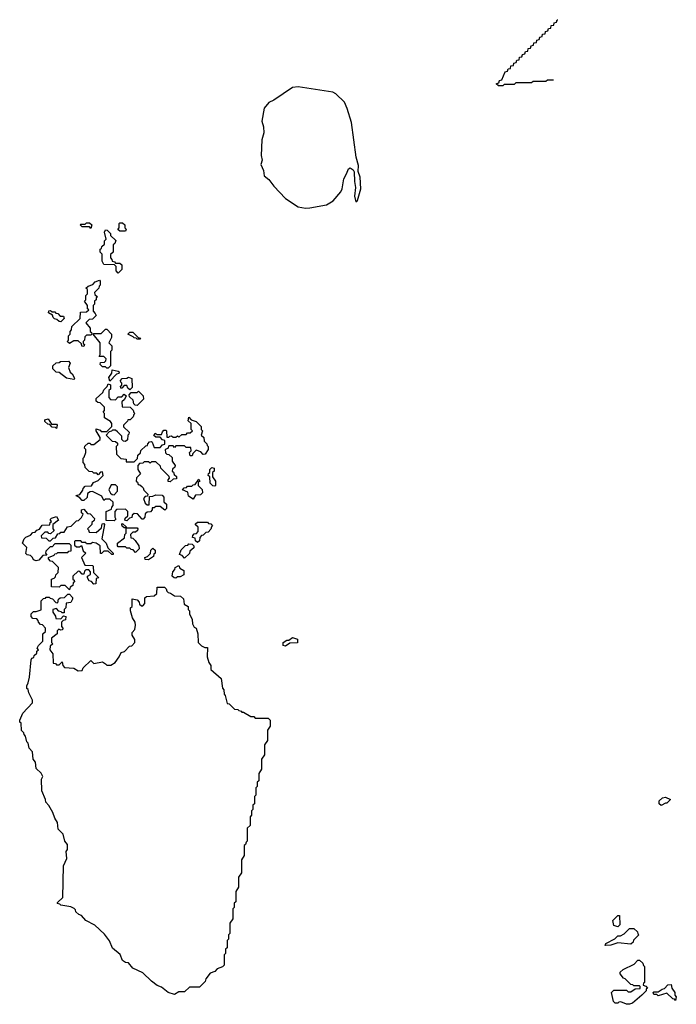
# Model space of a CAD drawing. Extents: x 2106670 to 2323771, y 35271 to 224896.
# Tile 354 of 419: x 2311520 to 2316080, y 151172 to 158009. Entities that reach past the tile are written whole.
import ezdxf

# ---------------------------------------------------------------- set-up
doc = ezdxf.new("R2010")
doc.units = 0

msp = doc.modelspace()

# ---------------------------------------------------------------- linework, layer by layer
at = {"layer": '0CON20XD'}
for points in [[(2315227.9, 157590), (2315185, 157590), (2315175, 157580), (2315085, 157580), (2315075, 157570), (2314965, 157570), (2314955, 157560), (2314885, 157560), (2314875, 157550), (2314845, 157550), (2314830, 157565), (2314848.3, 157571.7), (2314851.7, 157588.3), (2314868.3, 157591.7), (2314891.7, 157648.3), (2314908.3, 157651.7), (2314911.7, 157668.3), (2314928.3, 157671.7), (2314931.7, 157688.3), (2314948.3, 157691.7), (2314951.7, 157708.3), (2314968.3, 157711.7), (2314971.7, 157728.3), (2314988.3, 157731.7), (2314991.7, 157748.3), (2315008.3, 157751.7), (2315011.7, 157768.3), (2315028.3, 157771.7), (2315031.7, 157788.3), (2315048.3, 157791.7), (2315051.7, 157808.3), (2315068.3, 157811.7), (2315071.7, 157828.3), (2315088.3, 157831.7), (2315091.7, 157848.3), (2315108.3, 157851.7), (2315111.7, 157868.3), (2315128.3, 157871.7), (2315131.7, 157888.3), (2315148.3, 157891.7), (2315151.7, 157908.3), (2315168.3, 157911.7), (2315171.7, 157928.3), (2315188.3, 157931.7), (2315191.7, 157948.3), (2315208.3, 157951.7), (2315211.7, 157968.3), (2315228.3, 157971.7), (2315231.7, 157988.3), (2315248.3, 157991.7), (2315251.7, 158008.3), (2315257.4, 158009.5)], [(2313505, 156700), (2313535, 156703.8), (2313650, 156725), (2313697.7, 156752.3), (2313750, 156815), (2313760, 156835), (2313770, 156905), (2313790.7, 156939.3), (2313802.5, 156975), (2313815, 156980), (2313835, 156967.5), (2313843, 156953), (2313844.2, 156885), (2313851.9, 156845), (2313845.5, 156785), (2313855, 156744.2), (2313865.2, 156754.8), (2313888.9, 156835), (2313885.6, 156915), (2313870, 156955), (2313873.1, 156996.9), (2313857.8, 157055), (2313823.3, 157295), (2313795, 157392.9), (2313775, 157436.3), (2313715, 157495.2), (2313695, 157505.2), (2313455, 157544.4), (2313415, 157537.9), (2313285, 157450.6), (2313251.2, 157435), (2313217.5, 157395), (2313201.6, 157305), (2313213.8, 157265), (2313216.1, 157225), (2313201.5, 157175), (2313196.7, 157066.7), (2313204.6, 157035), (2313194.3, 157005), (2313212.7, 156962.7), (2313217.5, 156925), (2313249.3, 156899.3), (2313285, 156852.5), (2313365, 156767.5), (2313455, 156710), (2313505, 156700)], [(2312015, 156560), (2312005, 156570), (2311955, 156570), (2311940, 156585), (2311945, 156590), (2311975, 156590), (2311985, 156600), (2312005, 156600), (2312020, 156585), (2312015, 156560)], [(2312255, 156540), (2312215, 156540), (2312201.7, 156551.7), (2312210, 156565), (2312210, 156595), (2312215, 156600), (2312235, 156600), (2312250, 156585), (2312250, 156565), (2312260, 156555), (2312255, 156540)], [(2312205, 156250), (2312190, 156265), (2312190, 156295), (2312178.3, 156308.3), (2312105, 156310), (2312093, 156333), (2312091.7, 156381.7), (2312080, 156395), (2312080, 156415), (2312088.3, 156421.7), (2312090, 156435), (2312108.3, 156451.7), (2312110, 156475), (2312120, 156485), (2312110, 156535), (2312115, 156550), (2312128.3, 156548.3), (2312150, 156525), (2312151.7, 156511.7), (2312187, 156477), (2312180, 156455), (2312170, 156445), (2312170, 156395), (2312151.7, 156378.3), (2312150, 156355), (2312160, 156345), (2312161.7, 156331.7), (2312178.3, 156328.3), (2312185, 156320), (2312215, 156320), (2312228.3, 156308.3), (2312230, 156275), (2312205, 156250)], [(2311965, 155740), (2311951.7, 155741.7), (2311948.3, 155758.3), (2311925, 155780), (2311895, 155780), (2311865, 155760), (2311850, 155775), (2311860, 155785), (2311860, 155815), (2311870, 155825), (2311870, 155845), (2311880, 155855), (2311881.7, 155878.3), (2311940, 155935), (2311941.7, 155978.3), (2311985, 155980), (2312000, 155995), (2311991.7, 156001.7), (2311990, 156025), (2311970, 156055), (2311980, 156065), (2311980, 156095), (2311990, 156105), (2311990, 156135), (2311980, 156145), (2311995, 156160), (2312028.3, 156171.7), (2312045, 156190), (2312075, 156200), (2312080, 156195), (2312080, 156165), (2312071.7, 156158.3), (2312070, 156145), (2312040, 156115), (2312041.7, 156101.7), (2312060, 156085), (2312051.7, 156078.3), (2312050, 156065), (2312040, 156055), (2312040, 156035), (2312030, 156025), (2312030, 155985), (2312045, 155970), (2312050, 155955), (2312025, 155930), (2312001.7, 155928.3), (2311980, 155905), (2312008.3, 155868.3), (2312010, 155845), (2312018.3, 155838.3), (2312020, 155825), (2312015, 155820), (2311985, 155820), (2311971.7, 155808.3), (2311970, 155785), (2311960, 155775), (2311961.7, 155761.7), (2311970, 155755), (2311965, 155740)], [(2311805, 155912.5), (2311793, 155913), (2311778.3, 155928.3), (2311761.7, 155931.7), (2311751.7, 155941.7), (2311748.3, 155958.3), (2311720, 155975), (2311721.7, 155988.3), (2311735, 155990), (2311745, 155980), (2311765, 155980), (2311771.7, 155971.7), (2311785, 155970), (2311801.7, 155951.7), (2311825, 155950), (2311830, 155935), (2311805, 155912.5)], [(2312135, 155590), (2312125, 155590), (2312115, 155600), (2312095, 155600), (2312080, 155615), (2312081.7, 155628.3), (2312108.3, 155631.7), (2312118.3, 155641.7), (2312120, 155655), (2312105, 155670), (2312071.7, 155671.7), (2312080, 155685), (2312080, 155765), (2312030, 155825), (2312035, 155830), (2312085, 155830), (2312115, 155860), (2312125, 155860), (2312157.5, 155825), (2312157, 155803), (2312140, 155765), (2312160, 155745), (2312160, 155715), (2312150, 155705), (2312150, 155605), (2312135, 155590)], [(2312355, 155790), (2312335, 155790), (2312328.3, 155798.3), (2312315, 155800), (2312308.3, 155808.3), (2312270, 155825), (2312285, 155840), (2312305, 155840), (2312341.7, 155801.7), (2312358.3, 155798.3), (2312355, 155790)], [(2311895, 155510), (2311845, 155520), (2311795, 155560), (2311773, 155563), (2311750, 155585), (2311750, 155605), (2311773, 155627), (2311795, 155630), (2311803, 155637), (2311858.3, 155638.3), (2311870, 155625), (2311860, 155595), (2311871.7, 155561.7), (2311885, 155550), (2311897.5, 155525), (2311900, 155515), (2311895, 155510)], [(2312145, 155500), (2312140, 155525), (2312160, 155555), (2312161.7, 155578.3), (2312205, 155570), (2312210, 155565), (2312208.3, 155551.7), (2312191.7, 155548.3), (2312145, 155500)], [(2312265, 154530), (2312250, 154535), (2312251.7, 154548.3), (2312270, 154565), (2312270, 154595), (2312255, 154610), (2312191.7, 154608.3), (2312180, 154595), (2312180, 154555), (2312188.3, 154541.7), (2312175, 154530), (2312121.7, 154531.7), (2312120, 154595), (2312158.3, 154611.7), (2312160, 154625), (2312170, 154635), (2312168.3, 154658.3), (2312145, 154680), (2312115, 154680), (2312105, 154670), (2312090, 154700), (2312025, 154732.5), (2312008.3, 154731.7), (2311991.7, 154718.3), (2311988.3, 154691.7), (2311965, 154670), (2311955, 154670), (2311938.3, 154688.3), (2311910, 154705), (2311938.3, 154711.7), (2311958.3, 154741.7), (2311960, 154755), (2311975, 154770), (2312018.3, 154771.7), (2312033.6, 154796.4), (2312065, 154810), (2312100, 154845), (2312095, 154870), (2312081.7, 154868.3), (2312065, 154850), (2312055, 154860), (2312035, 154860), (2312025, 154870), (2312003, 154873), (2311975, 154900), (2311971.7, 154921.7), (2311960, 154935), (2311960, 154965), (2311968.3, 154971.7), (2311980, 155005), (2311980, 155025), (2311970, 155035), (2311971.7, 155048.3), (2311995, 155070), (2312008.3, 155068.3), (2312015, 155060), (2312035, 155060), (2312080, 155095), (2312078.3, 155108.3), (2312050, 155155), (2312051.7, 155168.3), (2312078.3, 155158.3), (2312085, 155150), (2312125, 155150), (2312160, 155185), (2312160, 155205), (2312150, 155220), (2312110, 155245), (2312110, 155275), (2312100, 155285), (2312110, 155295), (2312108.3, 155318.3), (2312078.3, 155348.3), (2312061.7, 155351.7), (2312051.7, 155361.7), (2312051.7, 155378.3), (2312098.3, 155421.7), (2312105, 155440), (2312128.3, 155461.7), (2312135, 155480), (2312150, 155475), (2312150, 155445), (2312140, 155435), (2312140, 155385), (2312151.7, 155371.7), (2312185, 155370), (2312205, 155390), (2312228.3, 155391.7), (2312245, 155410), (2312258.3, 155398.3), (2312248.3, 155371.7), (2312230, 155355), (2312231.7, 155321.7), (2312288.3, 155318.3), (2312308.3, 155298.3), (2312311.7, 155281.7), (2312320, 155275), (2312311.7, 155268.3), (2312308.3, 155251.7), (2312288.3, 155231.7), (2312270, 155230), (2312268.3, 155221.7), (2312240, 155195), (2312241.7, 155181.7), (2312280, 155145), (2312278.3, 155131.7), (2312270, 155125), (2312268.3, 155091.7), (2312255, 155080), (2312241.7, 155081.7), (2312230, 155095), (2312228.3, 155118.3), (2312198.3, 155148.3), (2312185, 155160), (2312165, 155160), (2312158.3, 155151.7), (2312141.7, 155148.3), (2312120, 155125), (2312161.7, 155081.7), (2312185, 155080), (2312198.3, 155068.3), (2312200, 155055), (2312190, 155045), (2312191.7, 154991.7), (2312221.7, 154961.7), (2312258.3, 154958.3), (2312260, 154940), (2312315, 154940), (2312338.3, 154961.7), (2312340, 154985), (2312358.3, 155001.7), (2312361.7, 155018.3), (2312395, 155050), (2312408.3, 155051.7), (2312410, 155065), (2312421.7, 155078.3), (2312435, 155080), (2312440, 155075), (2312455, 155040), (2312495, 155040), (2312511.7, 155058.3), (2312528.3, 155061.7), (2312528.3, 155088.3), (2312511.7, 155091.7), (2312495, 155110), (2312465, 155110), (2312451.7, 155121.7), (2312461.7, 155138.3), (2312475, 155130), (2312505, 155130), (2312511.7, 155148.3), (2312521.7, 155158.3), (2312535, 155160), (2312540, 155155), (2312541.7, 155111.7), (2312555, 155110), (2312561.7, 155118.3), (2312575, 155120), (2312585, 155110), (2312605, 155110), (2312615, 155120), (2312625, 155110), (2312645, 155130), (2312675, 155130), (2312685, 155140), (2312705, 155140), (2312720, 155155), (2312710, 155165), (2312710, 155205), (2312690, 155225), (2312695, 155250), (2312711.7, 155231.7), (2312745, 155220), (2312780, 155185), (2312780, 155165), (2312790, 155155), (2312780, 155125), (2312798.3, 155108.3), (2312801.7, 155081.7), (2312820, 155065), (2312821.7, 155051.7), (2312830, 155045), (2312830, 155025), (2312808.3, 154991.7), (2312795, 154990), (2312778.3, 155008.3), (2312745, 155020), (2312721.7, 154998.3), (2312718.3, 154981.7), (2312705, 154980), (2312700, 155005), (2312710, 155015), (2312708.3, 155038.3), (2312675, 155040), (2312665, 155050), (2312605, 155050), (2312595, 155040), (2312585, 155050), (2312555, 155050), (2312548.3, 155031.7), (2312530, 155025), (2312531.7, 155001.7), (2312541.7, 154991.7), (2312555, 154990), (2312578.3, 154968.3), (2312580, 154945), (2312600, 154915), (2312598.3, 154901.7), (2312581.7, 154888.3), (2312580, 154875), (2312588.3, 154868.3), (2312591.7, 154851.7), (2312608.3, 154838.3), (2312608.3, 154821.7), (2312585, 154820), (2312565, 154800), (2312551.7, 154801.7), (2312550, 154815), (2312560, 154825), (2312558.3, 154838.3), (2312500, 154895), (2312498.3, 154908.3), (2312465, 154940), (2312435, 154940), (2312425, 154930), (2312415, 154940), (2312385, 154940), (2312375, 154930), (2312351.7, 154928.3), (2312340, 154915), (2312340, 154885), (2312360, 154855), (2312331.7, 154828.3), (2312330, 154805), (2312338.3, 154798.3), (2312341.7, 154781.7), (2312355, 154780), (2312368.3, 154768.3), (2312378.3, 154758.3), (2312381.7, 154741.7), (2312410, 154715), (2312408.3, 154701.7), (2312391.7, 154698.3), (2312380, 154685), (2312391.7, 154651.7), (2312405, 154640), (2312420, 154640), (2312421.7, 154698.3), (2312445, 154700), (2312465, 154710), (2312508.3, 154708.3), (2312520, 154695), (2312521.7, 154661.7), (2312540, 154645), (2312540, 154615), (2312527, 154603), (2312495, 154630), (2312465, 154630), (2312455, 154620), (2312440, 154620), (2312440, 154605), (2312428.3, 154591.7), (2312405, 154590), (2312391.7, 154578.3), (2312390, 154555), (2312378.3, 154541.7), (2312371.7, 154541.7), (2312338.3, 154578.3), (2312315, 154580), (2312301.7, 154568.3), (2312298.3, 154551.7), (2312281.7, 154548.3), (2312265, 154530)], [(2312285, 155440), (2312271.7, 155451.7), (2312265, 155470), (2312245, 155470), (2312228.3, 155451.7), (2312221.7, 155451.7), (2312220, 155465), (2312228.3, 155471.7), (2312230, 155485), (2312221.7, 155491.7), (2312220, 155505), (2312231.7, 155518.3), (2312265, 155520), (2312275, 155527.5), (2312298.3, 155518.3), (2312300, 155455), (2312285, 155440)], [(2312335, 155330), (2312321.7, 155331.7), (2312311.7, 155341.7), (2312308.3, 155368.3), (2312281.7, 155391.7), (2312280, 155405), (2312295, 155420), (2312335, 155420), (2312345, 155430), (2312378.3, 155398.3), (2312380, 155375), (2312335, 155330)], [(2311775, 155170), (2311768.3, 155178.3), (2311745, 155180), (2311728.3, 155198.3), (2311715, 155200), (2311695, 155220), (2311695, 155230), (2311717, 155237), (2311741.7, 155201.7), (2311775, 155200), (2311780, 155195), (2311775, 155170)], [(2312875, 154770), (2312861.7, 154771.7), (2312841.7, 154791.7), (2312840, 154835), (2312830, 154845), (2312831.7, 154858.3), (2312840, 154865), (2312840, 154885), (2312855, 154900), (2312870, 154895), (2312870, 154875), (2312860, 154865), (2312860, 154835), (2312880, 154805), (2312880, 154775), (2312875, 154770)], [(2312725, 154680), (2312691.7, 154701.7), (2312688.3, 154728.3), (2312650, 154745), (2312661.7, 154758.3), (2312678.3, 154761.7), (2312685, 154770), (2312715, 154770), (2312725, 154780), (2312738.3, 154781.7), (2312765, 154820), (2312770, 154805), (2312760, 154795), (2312760, 154775), (2312788.3, 154748.3), (2312790, 154725), (2312775, 154710), (2312741.7, 154708.3), (2312725, 154680)], [(2312175, 154710), (2312200, 154735), (2312200, 154765), (2312185, 154780), (2312155, 154780), (2312140, 154745), (2312151.7, 154721.7), (2312161.7, 154711.7), (2312175, 154710)], [(2311865, 154050), (2311835, 154080), (2311805, 154080), (2311795, 154070), (2311741.7, 154071.7), (2311740, 154125), (2311758.3, 154131.7), (2311768.3, 154141.7), (2311770, 154155), (2311788.3, 154171.7), (2311790, 154205), (2311748.3, 154248.3), (2311735, 154250), (2311720, 154265), (2311720, 154275), (2311758.3, 154291.7), (2311765, 154300), (2311778.3, 154301.7), (2311785, 154310), (2311855, 154310), (2311861.7, 154318.3), (2311878.3, 154321.7), (2311878.3, 154358.3), (2311865, 154370), (2311765, 154370), (2311745, 154350), (2311731.7, 154348.3), (2311701.7, 154318.3), (2311700, 154305), (2311708.3, 154291.7), (2311681.7, 154288.3), (2311653, 154257), (2311635, 154252.5), (2311615, 154260), (2311610, 154275), (2311595, 154290), (2311573, 154293), (2311563, 154303), (2311570, 154345), (2311540, 154375), (2311550, 154405), (2311563, 154417), (2311595, 154430), (2311611.7, 154448.3), (2311628.3, 154451.7), (2311640, 154465), (2311658.3, 154471.7), (2311675, 154500), (2311728.3, 154501.7), (2311731.7, 154518.3), (2311740, 154525), (2311731.7, 154538.3), (2311741.7, 154548.3), (2311775, 154560), (2311790, 154535), (2311750, 154505), (2311750, 154475), (2311758.3, 154461.7), (2311735, 154440), (2311721.7, 154441.7), (2311715, 154450), (2311695, 154450), (2311670, 154425), (2311671.7, 154411.7), (2311705, 154410), (2311721.7, 154391.7), (2311735, 154390), (2311751.7, 154408.3), (2311768.3, 154411.7), (2311785, 154440), (2311798.3, 154441.7), (2311805, 154450), (2311828.3, 154451.7), (2311851.7, 154488.3), (2311878.3, 154491.7), (2311915, 154530), (2311928.3, 154531.7), (2311948.3, 154551.7), (2311960, 154575), (2311950, 154585), (2311950, 154605), (2311965, 154610), (2311991.7, 154581.7), (2312008.3, 154578.3), (2312040, 154545), (2312038.3, 154531.7), (2312021.7, 154518.3), (2312020, 154505), (2311990, 154475), (2311998.3, 154468.3), (2312001.7, 154451.7), (2312051.7, 154448.3), (2312088.3, 154481.7), (2312091.7, 154508.3), (2312105, 154510), (2312110, 154505), (2312090, 154405), (2312120, 154375), (2312131.7, 154341.7), (2312170, 154305), (2312170, 154295), (2312160, 154295), (2312135, 154320), (2312105, 154320), (2312088.3, 154301.7), (2312081.7, 154301.7), (2312080, 154355), (2312050, 154375), (2312025, 154380), (2312015, 154370), (2311985, 154370), (2311978.3, 154378.3), (2311955, 154380), (2311945, 154390), (2311905, 154390), (2311900, 154385), (2311901.7, 154361.7), (2311915, 154350), (2311935, 154350), (2311948.3, 154358.3), (2311961.7, 154321.7), (2311980, 154305), (2311950, 154275), (2311971.7, 154221.7), (2312025, 154220), (2312030, 154215), (2312031.7, 154171.7), (2312070, 154135), (2312051.7, 154128.3), (2312048.3, 154091.7), (2312035, 154090), (2312018.3, 154108.3), (2312003.6, 154113.6), (2311990, 154135), (2311990, 154145), (2312012.5, 154157.5), (2312012.5, 154175), (2312000, 154190), (2311980, 154190), (2311970, 154180), (2311965, 154160), (2311955, 154160), (2311938.3, 154178.3), (2311925, 154180), (2311890, 154145), (2311890, 154125), (2311898.3, 154118.3), (2311900, 154105), (2311891.7, 154098.3), (2311888.3, 154081.7), (2311871.7, 154068.3), (2311865, 154050)], [(2312755, 154380), (2312741.7, 154391.7), (2312738.3, 154408.3), (2312720, 154415), (2312721.7, 154428.3), (2312731.7, 154438.3), (2312748.3, 154441.7), (2312760, 154455), (2312760, 154485), (2312741.7, 154501.7), (2312741.7, 154508.3), (2312755, 154520), (2312825, 154520), (2312831.7, 154511.7), (2312848.3, 154508.3), (2312860, 154495), (2312851.7, 154488.3), (2312848.3, 154471.7), (2312828.3, 154451.7), (2312811.7, 154448.3), (2312795, 154430), (2312781.7, 154428.3), (2312770, 154415), (2312768.3, 154391.7), (2312755, 154380)], [(2312325, 154310), (2312308.3, 154328.3), (2312295, 154330), (2312285, 154340), (2312265, 154340), (2312255, 154350), (2312205, 154350), (2312200, 154355), (2312200, 154375), (2312248.3, 154411.7), (2312250, 154435), (2312260, 154445), (2312260, 154480), (2312245, 154480), (2312231.7, 154491.7), (2312230, 154505), (2312235, 154510), (2312258.3, 154488.3), (2312260, 154480), (2312335, 154480), (2312340, 154475), (2312338.3, 154461.7), (2312325, 154450), (2312305, 154450), (2312290, 154435), (2312291.7, 154411.7), (2312305, 154410), (2312323, 154393), (2312347.5, 154355), (2312350, 154335), (2312325, 154310)], [(2312415, 154260), (2312391.7, 154261.7), (2312390, 154275), (2312408.3, 154281.7), (2312428.3, 154301.7), (2312430, 154325), (2312445, 154340), (2312460, 154325), (2312460, 154305), (2312451.7, 154298.3), (2312448.3, 154281.7), (2312415, 154260)], [(2312665, 154270), (2312648.3, 154288.3), (2312630, 154295), (2312641.7, 154328.3), (2312671.7, 154358.3), (2312688.3, 154361.7), (2312695, 154370), (2312718.3, 154368.3), (2312730, 154355), (2312728.3, 154341.7), (2312701.7, 154318.3), (2312698.3, 154301.7), (2312665, 154270)], [(2312605, 154132.5), (2312593, 154133), (2312580, 154145), (2312583.3, 154175), (2312598.3, 154191.7), (2312600, 154205), (2312625, 154220), (2312631.7, 154201.7), (2312660, 154185), (2312660, 154155), (2312635, 154140), (2312615, 154140), (2312605, 154132.5)], [(2312595, 151240), (2312550, 151255), (2312505, 151292.5), (2312475, 151303.3), (2312435, 151332.5), (2312375, 151390), (2312305, 151423.3), (2312275, 151460), (2312255, 151463.8), (2312235, 151477.5), (2312218.3, 151518.3), (2312165, 151562.5), (2312143.8, 151613.8), (2312109.3, 151659.3), (2312042.5, 151722.5), (2311980, 151755), (2311948.3, 151788.3), (2311930, 151795), (2311910, 151815), (2311908.3, 151828.3), (2311898.3, 151838.3), (2311875, 151850), (2311805, 151860), (2311798.3, 151868.3), (2311781.7, 151871.7), (2311781.7, 151878.3), (2311820, 151915), (2311823.3, 152135), (2311847.5, 152185), (2311843.6, 152233.6), (2311853, 152247), (2311851.7, 152281.7), (2311833.3, 152305), (2311822.5, 152355), (2311788.3, 152388.3), (2311783.3, 152435), (2311763.8, 152465), (2311750, 152505), (2311723.3, 152553.3), (2311702.5, 152575), (2311700, 152595), (2311673.9, 152653.9), (2311672.5, 152735), (2311680, 152755), (2311668.3, 152778.3), (2311635, 152810), (2311630, 152855), (2311612.5, 152875), (2311610, 152925), (2311585, 152950), (2311580, 152985), (2311570, 152995), (2311560, 153035), (2311550, 153045), (2311548.3, 153058.3), (2311533, 153073), (2311530, 153125), (2311521.7, 153131.7), (2311520, 153145), (2311542.5, 153195), (2311610, 153265), (2311610, 153285), (2311582.5, 153335), (2311578.3, 153358.3), (2311570, 153365), (2311570, 153385), (2311580, 153405), (2311587.5, 153445), (2311600, 153565), (2311603.6, 153576.4), (2311618.3, 153581.7), (2311620, 153595), (2311638.3, 153611.7), (2311640, 153625), (2311650, 153635), (2311642.5, 153645), (2311650, 153665), (2311680, 153695), (2311680, 153745), (2311698.3, 153761.7), (2311700, 153785), (2311678.3, 153808.3), (2311665, 153810), (2311650, 153825), (2311648.3, 153838.3), (2311638.3, 153848.3), (2311611.7, 153851.7), (2311600, 153865), (2311600, 153885), (2311615, 153900), (2311635, 153900), (2311668.3, 153911.7), (2311670, 153975), (2311685, 153990), (2311698.3, 153991.7), (2311705, 154000), (2311725, 154000), (2311731.7, 153991.7), (2311748.3, 153988.3), (2311771.7, 153961.7), (2311785, 153960), (2311790, 153985), (2311800, 153995), (2311831.7, 153998.3), (2311855, 154020), (2311865, 154020), (2311886.7, 153996.7), (2311887.5, 153985), (2311875, 153962.5), (2311841.7, 153958.3), (2311840, 153925), (2311830, 153915), (2311828.3, 153891.7), (2311815, 153890), (2311808.3, 153898.3), (2311791.7, 153901.7), (2311775, 153920), (2311750, 153915), (2311750, 153895), (2311768.3, 153868.3), (2311771.7, 153851.7), (2311805, 153850), (2311825, 153870), (2311840, 153865), (2311838.3, 153841.7), (2311821.7, 153838.3), (2311810, 153825), (2311810, 153795), (2311820, 153785), (2311818.3, 153771.7), (2311805, 153770), (2311791.7, 153778.3), (2311780, 153765), (2311780, 153745), (2311740, 153715), (2311740, 153685), (2311750, 153675), (2311731.7, 153658.3), (2311730, 153635), (2311750, 153605), (2311751.7, 153541.7), (2311768.3, 153538.3), (2311775, 153530), (2311795, 153530), (2311815, 153550), (2311820, 153525), (2311831.7, 153511.7), (2311895, 153507.5), (2311925, 153487.5), (2311955, 153490), (2311961.7, 153508.3), (2312015, 153560), (2312035, 153540), (2312095, 153550), (2312115, 153537.5), (2312125, 153527.5), (2312152.5, 153527.5), (2312183, 153547), (2312210, 153585), (2312223.6, 153616.4), (2312248.3, 153621.7), (2312281.7, 153658.3), (2312298.3, 153661.7), (2312320, 153685), (2312320, 153705), (2312300, 153735), (2312300, 153755), (2312320, 153775), (2312323.3, 153805), (2312322.5, 153825), (2312303.3, 153855), (2312290, 153905), (2312290, 153925), (2312300, 153935), (2312301.7, 153988.3), (2312335, 153980), (2312350, 153965), (2312351.7, 153951.7), (2312365, 153940), (2312375, 153940), (2312390, 153955), (2312390, 153995), (2312400, 154005), (2312455, 154010), (2312472.5, 154025), (2312475, 154070), (2312525, 154070), (2312538.3, 154058.3), (2312541.7, 154041.7), (2312551.7, 154031.7), (2312568.3, 154028.3), (2312595, 154010), (2312637, 154007), (2312658.3, 153988.3), (2312661.7, 153951.7), (2312690, 153935), (2312690, 153915), (2312700, 153905), (2312700, 153885), (2312717.5, 153845), (2312720, 153815), (2312731.7, 153791.7), (2312746.7, 153785), (2312756.1, 153746.1), (2312760, 153685), (2312781.7, 153661.7), (2312805, 153650), (2312825, 153650), (2312822.5, 153585), (2312832.5, 153545), (2312847.5, 153525), (2312848.3, 153498.3), (2312920, 153435), (2312928.3, 153368.3), (2312937.5, 153355), (2312940, 153325), (2312947, 153317), (2312961.7, 153261.7), (2312975, 153260), (2313011.7, 153221.7), (2313035, 153220), (2313041.7, 153211.7), (2313058.3, 153208.3), (2313061.7, 153201.7), (2313075, 153200), (2313125, 153170), (2313145, 153170), (2313155, 153160), (2313245, 153160), (2313260, 153145), (2313260, 153105), (2313240, 153075), (2313240, 153005), (2313220, 152975), (2313220, 152905), (2313200, 152875), (2313200, 152805), (2313180, 152775), (2313180, 152725), (2313170, 152715), (2313170, 152685), (2313160, 152675), (2313160, 152625), (2313150, 152615), (2313150, 152565), (2313140, 152555), (2313140, 152525), (2313130, 152515), (2313130, 152485), (2313120, 152475), (2313120, 152415), (2313100, 152395), (2313100, 152305), (2313091.7, 152298.3), (2313088.3, 152281.7), (2313080, 152275), (2313080, 152205), (2313060, 152175), (2313060, 152085), (2313040, 152055), (2313040, 151985), (2313020, 151955), (2313020, 151885), (2313010, 151875), (2313010, 151845), (2313000, 151835), (2313000, 151765), (2312980, 151735), (2312980, 151665), (2312970, 151655), (2312970, 151625), (2312960, 151615), (2312960, 151565), (2312950, 151555), (2312950, 151525), (2312940, 151515), (2312940, 151445), (2312928.3, 151431.7), (2312891.7, 151418.3), (2312875, 151400), (2312841.7, 151388.3), (2312811.7, 151348.3), (2312808.3, 151331.7), (2312768.3, 151291.7), (2312698.3, 151291.7), (2312665, 151260), (2312625, 151260), (2312595, 151240)], [(2313365, 153660), (2313350, 153665), (2313350, 153685), (2313375, 153700), (2313388.3, 153701.7), (2313415, 153720), (2313448.3, 153708.3), (2313448.3, 153681.7), (2313395, 153680), (2313365, 153660)], [(2315975, 152552.5), (2315960, 152565), (2315960, 152585), (2315983, 152607), (2316005, 152610), (2316040, 152595), (2316015, 152570), (2316005, 152570), (2315975, 152552.5)], [(2315675, 151710), (2315645, 151720), (2315640, 151755), (2315675, 151790), (2315685, 151790), (2315687.5, 151725), (2315675, 151710)], [(2315585, 151580), (2315590, 151595), (2315652.5, 151627.5), (2315675, 151647.5), (2315691.7, 151648.3), (2315718.3, 151661.7), (2315755, 151700), (2315785, 151700), (2315810, 151675), (2315811.7, 151661.7), (2315820, 151655), (2315781.7, 151618.3), (2315780, 151605), (2315765, 151590), (2315675, 151600), (2315625, 151583.3), (2315585, 151580)], [(2315755, 151172.5), (2315733, 151173), (2315695, 151190), (2315681.7, 151188.3), (2315675, 151180), (2315655, 151180), (2315643, 151193), (2315630, 151255), (2315645, 151270), (2315735, 151270), (2315745, 151260), (2315765, 151260), (2315795, 151280), (2315828.3, 151281.7), (2315830, 151295), (2315825, 151300), (2315785, 151300), (2315778.3, 151308.3), (2315765, 151310), (2315725, 151350), (2315713.6, 151353.6), (2315690, 151385), (2315690, 151395), (2315710, 151415), (2315788.3, 151451.7), (2315811.7, 151478.3), (2315825, 151480), (2315848.3, 151458.3), (2315851.7, 151441.7), (2315860, 151435), (2315860, 151325), (2315851.7, 151318.3), (2315850, 151305), (2315868.3, 151298.3), (2315880, 151285), (2315871.7, 151278.3), (2315870, 151265), (2315840, 151235), (2315775, 151180), (2315755, 151172.5)], [(2316075, 151200), (2316068.3, 151208.3), (2316055, 151210), (2316015, 151250), (2315955, 151232.5), (2315945, 151240), (2315925, 151240), (2315920, 151255), (2315925, 151260), (2315955, 151260), (2315981.7, 151278.3), (2315998.3, 151281.7), (2316021.7, 151308.3), (2316045, 151310), (2316050, 151285), (2316070, 151255), (2316070, 151235), (2316080, 151225), (2316075, 151200)]]:
    msp.add_lwpolyline(points, dxfattribs=at)

doc.saveas('drawing.dxf')
